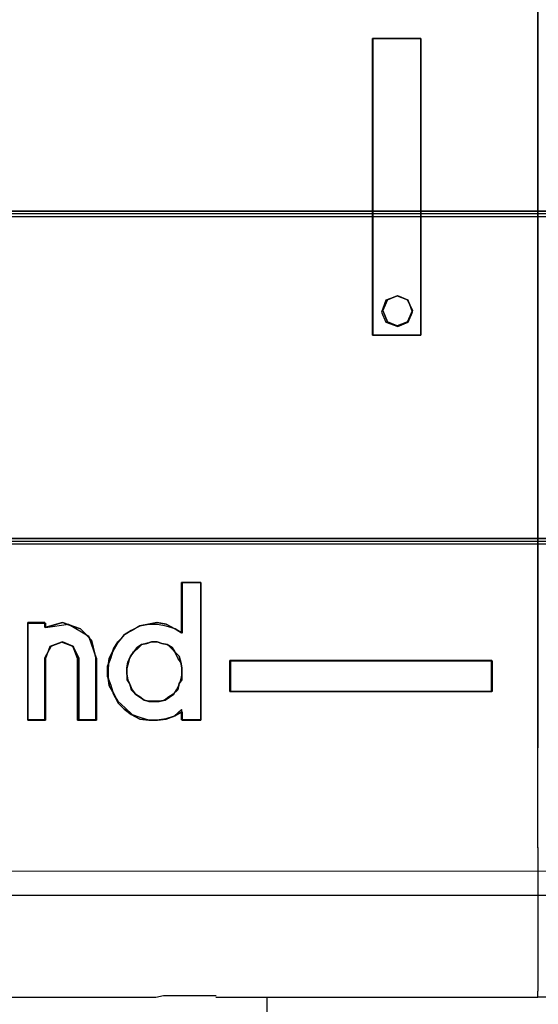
# Model space of a CAD drawing. Header units: millimetres. Extents: x -1290 to 1795, y -4192 to -1311.
# Tile 642 of 656: x 1101.11 to 1102.85, y -2892.06 to -2888.76. Entities that reach past the tile are written whole.
import ezdxf

# ---------------------------------------------------------------- set-up
doc = ezdxf.new("R2010")
doc.units = ezdxf.units.MM
doc.layers.add('30', color=7, linetype='Continuous')
doc.layers.add('45', color=7, linetype='Continuous')
doc.layers.add('Aparatura', color=7, linetype='Continuous', lineweight=13)

# ---------------------------------------------------------------- blocks, each defined once
blk = doc.blocks.new('*U374')
at = {"layer": '30', "color": 7}
for points in [[(548.842747, -112.648837), (117.158256, -112.648837), (117.158256, -114.163638), (117.158256, -135.23314), (117.158256, -136.747941), (548.842747, -136.747941), (548.842747, -135.23314), (548.842747, -114.163638), (548.842747, -112.648837)], [(117.158256, -136.659968), (548.842747, -136.659968), (117.158256, -136.659968)], [(548.842747, -136.659968), (117.158256, -136.659968), (117.158256, -138.13771), (117.158256, -139.699098), (117.158256, -142.236353), (548.842747, -142.236353), (548.842747, -139.699098), (548.842747, -138.13771), (548.842747, -136.659968)], [(548.79978, -136.703057), (117.201224, -136.703057), (117.201224, -138.157962), (117.201224, -139.69522), (117.201224, -142.193264), (548.79978, -142.193264), (548.79978, -139.69522), (548.79978, -138.157962), (548.79978, -136.703057)], [(117.158256, -142.14838), (548.842747, -142.14838), (117.158256, -142.14838)]]:
    blk.add_lwpolyline(points, close=True, dxfattribs=at)
blk = doc.blocks.new('*U377')
at = {"layer": '45', "color": 139}
for points in [[(279.548838, -146.340543), (279.548838, -131.981263)], [(279.548838, -146.340543), (279.548838, -131.981263)], [(279.548838, -132.178752), (279.548838, -145.660102)], [(276.779219, -138.737198), (276.779219, -133.762259)], [(276.779219, -133.762259), (277.590232, -133.762259)], [(276.788171, -138.737198), (276.788171, -133.762259)], [(276.788171, -133.762259), (277.590232, -133.762259)], [(277.588442, -138.737198), (277.588442, -133.762259)], [(277.588442, -138.737198), (277.588442, -133.762259)], [(276.779219, -138.735403), (277.590232, -138.735403)], [(276.788171, -138.735403), (277.590232, -138.735403)], [(273.578135, -142.886273), (273.578135, -143.728296)], [(273.578135, -142.886273), (273.902182, -142.886273)], [(273.587087, -142.886273), (273.587087, -143.737273)], [(273.587087, -142.886273), (273.902182, -142.886273)], [(273.900392, -142.886273), (273.900392, -145.195104)], [(273.900392, -142.886273), (273.900392, -145.186128)], [(270.9965, -143.557737), (270.9965, -145.186128)], [(270.9965, -143.557737), (271.286531, -143.557737)], [(270.9965, -143.564918), (270.9965, -145.195104)], [(270.9965, -143.564918), (271.295483, -143.564918)], [(272.140512, -144.14841), (272.068447, -143.853074), (271.879276, -143.665132), (271.582008, -143.557737), (271.284741, -143.638283)], [(271.284741, -143.557737), (271.284741, -143.638528)], [(271.293692, -143.564918), (271.293692, -143.647505)], [(272.149463, -144.157387), (272.02335, -143.789338), (271.681041, -143.591849), (271.293692, -143.64571)], [(273.579925, -143.727734), (273.462712, -143.665103), (273.318448, -143.584579), (273.165169, -143.557737), (273.020906, -143.584579), (272.876643, -143.61142), (272.750412, -143.691945), (272.633199, -143.754575), (272.506968, -143.879836), (272.434837, -143.99615), (272.389755, -144.148252), (272.335656, -144.291407), (272.335656, -144.461404), (272.389755, -144.60456), (272.434837, -144.756662), (272.506968, -144.872976), (272.633199, -144.989289), (272.750412, -145.096656), (272.876643, -145.141392), (273.020906, -145.186128), (273.165169, -145.186128), (273.318448, -145.168233), (273.462712, -145.123497), (273.579925, -145.016131)], [(273.588877, -143.735157), (273.471663, -143.663503), (273.318384, -143.618719), (273.17412, -143.591849), (273.029857, -143.591849), (272.876578, -143.618719), (272.732315, -143.690373), (272.615101, -143.762027), (272.51592, -143.887421), (272.443788, -144.003859), (272.36264, -144.156123), (272.344608, -144.326301), (272.344608, -144.469609), (272.36264, -144.612917), (272.443788, -144.756224), (272.51592, -144.908489), (272.615101, -145.007013), (272.732315, -145.09658), (272.876578, -145.177191), (273.029857, -145.195104), (273.17412, -145.195104), (273.318384, -145.177191), (273.471663, -145.123451), (273.588877, -145.051797)], [(271.852271, -144.14841), (271.753178, -143.950921), (271.582018, -143.879106), (271.392842, -143.950921), (271.284741, -144.14841)], [(271.834368, -144.157387), (271.762278, -143.959897), (271.56403, -143.888083), (271.365782, -143.959897), (271.293692, -144.157387)], [(271.284741, -144.146615), (271.284741, -145.186128)], [(271.293692, -144.155592), (271.293692, -145.195104)], [(271.832577, -144.155592), (271.832577, -145.195104)], [(271.85048, -144.146615), (271.85048, -145.186128)], [(272.138721, -144.146615), (272.138721, -145.186128)], [(272.147673, -144.155592), (272.147673, -145.195104)], [(274.387358, -144.191499), (278.777212, -144.191499)], [(274.387358, -144.191499), (274.387358, -144.712153)], [(274.396309, -144.200476), (278.786163, -144.200476)], [(274.396309, -144.200476), (274.396309, -144.712153)], [(278.775421, -144.712153), (278.775421, -144.191499)], [(278.784373, -144.712153), (278.784373, -144.200476)], [(274.387358, -144.710357), (278.777212, -144.710357)], [(274.396309, -144.710357), (278.786163, -144.710357)], [(273.578135, -145.015568), (273.578135, -145.186128)], [(273.587087, -145.051476), (273.587087, -145.195104)], [(270.9965, -145.184332), (271.286531, -145.184332)], [(270.9965, -145.193309), (271.295483, -145.193309)], [(271.832577, -145.193309), (272.149463, -145.193309)], [(271.85048, -145.184332), (272.140512, -145.184332)], [(273.578135, -145.184332), (273.902182, -145.184332)], [(273.587087, -145.193309), (273.902182, -145.193309)], [(279.548838, -147.216679), (279.548838, -146.338748)], [(279.548838, -147.216679), (279.548838, -146.338748)], [(279.548838, -147.333377), (279.548838, -147.214883)], [(279.548838, -147.333377), (279.548838, -147.214883)], [(279.548838, -147.331582), (279.548838, -149.739158)], [(279.548838, -147.331582), (279.548838, -149.739158)], [(243.495461, -148.128721), (315.433925, -148.128721)], [(267.6504, -149.836107), (273.146669, -149.836107)], [(273.146669, -149.837903), (273.273781, -149.809177)], [(273.271991, -149.809177), (274.154617, -149.809177)], [(274.152826, -149.836107), (276.564382, -149.836107)], [(275.006807, -149.836107), (275.006807, -150.132341)], [(276.562591, -149.836107), (279.550628, -149.836107)], [(279.548838, -149.837903), (279.548838, -149.737363)], [(279.548838, -149.837903), (279.548838, -149.737363)], [(284.649447, -149.836107), (279.548838, -149.836107)]]:
    blk.add_lwpolyline(points, dxfattribs=at)
at = {"layer": '45', "color": 59}
for points in [[(276.779219, -138.737198), (276.779219, -133.762259), (276.788231, -133.762259), (277.590232, -133.762259), (277.590232, -138.737198), (276.788231, -138.737198), (276.779219, -138.737198)], [(277.590232, -138.737198), (277.590232, -133.762259), (276.779219, -133.762259), (276.779219, -138.737198), (277.590232, -138.737198)], [(277.365564, -138.14473), (277.447007, -138.324266), (277.365564, -138.512778), (277.193629, -138.584593), (277.030743, -138.512778), (276.949299, -138.324266), (277.030743, -138.14473), (277.193629, -138.081892), (277.365564, -138.14473)], [(273.578073, -143.727475), (273.578073, -142.886273), (273.587076, -142.886273), (273.902182, -142.886273), (273.902182, -145.186155), (273.902182, -145.195104), (273.587076, -145.195104), (273.587076, -145.186155), (273.578073, -145.186155), (273.578073, -145.06087), (273.470037, -145.123513), (273.316986, -145.177206), (273.172937, -145.195104), (273.028889, -145.195104), (272.875837, -145.177206), (272.731789, -145.096666), (272.61475, -145.007176), (272.515716, -144.908738), (272.470701, -144.819248), (272.434689, -144.756605), (272.425686, -144.72081), (272.362665, -144.613422), (272.344659, -144.488137), (272.335656, -144.46129), (272.335656, -144.291259), (272.353662, -144.246515), (272.362665, -144.157025), (272.416683, -144.049638), (272.434689, -143.995944), (272.506713, -143.879607), (272.578738, -143.808016), (272.61475, -143.763271), (272.632756, -143.754322), (272.731789, -143.691679), (272.812816, -143.646934), (272.875837, -143.611139), (273.019886, -143.584292), (273.163934, -143.557445), (273.316986, -143.584292), (273.452031, -143.655883), (273.470037, -143.664832), (273.533058, -143.700628), (273.578073, -143.727475)], [(272.434689, -143.99593), (272.389674, -144.148061), (272.335656, -144.291242), (272.335656, -144.461271), (272.389674, -144.604452), (272.434689, -144.756583), (272.506713, -144.872918), (272.632756, -144.989253), (272.749795, -145.096639), (272.875837, -145.141383), (273.019886, -145.186128), (273.163934, -145.186128), (273.316986, -145.16823), (273.461034, -145.123486), (273.578073, -145.016099), (273.578073, -145.186128), (273.902182, -145.186128), (273.902182, -142.886273), (273.578073, -142.886273), (273.578073, -143.727465), (273.461034, -143.664823), (273.316986, -143.584283), (273.163934, -143.557437), (273.019886, -143.584283), (272.875837, -143.61113), (272.749795, -143.691669), (272.632756, -143.754311), (272.506713, -143.879595), (272.434689, -143.99593)], [(270.9965, -145.186157), (270.9965, -143.566684), (270.9965, -143.557737), (271.284741, -143.557737), (271.284741, -143.566684), (271.293748, -143.566684), (271.293748, -143.638263), (271.581989, -143.557737), (271.681072, -143.593526), (271.879237, -143.665105), (271.97832, -143.763526), (272.023358, -143.790368), (272.032365, -143.817211), (272.068395, -143.853), (272.122441, -144.085631), (272.149463, -144.15721), (272.149463, -145.195104), (271.8342, -145.195104), (271.8342, -144.15721), (271.771147, -143.996158), (271.753132, -143.960368), (271.563974, -143.888789), (271.392831, -143.951421), (271.320771, -144.076684), (271.293748, -144.15721), (271.293748, -145.195104), (270.9965, -145.195104), (270.9965, -145.186157)], [(270.9965, -143.557737), (270.9965, -145.186128), (271.284755, -145.186128), (271.284755, -144.148252), (271.39285, -143.951414), (271.582018, -143.879836), (271.753169, -143.951414), (271.852257, -144.148252), (271.852257, -145.186128), (272.140512, -145.186128), (272.140512, -144.148252), (272.068448, -143.852995), (271.879281, -143.665103), (271.582018, -143.557737), (271.284755, -143.638262), (271.284755, -143.557737), (270.9965, -143.557737)], [(270.9965, -143.557737), (270.9965, -145.186128), (271.284755, -145.186128), (271.284755, -144.148252), (271.39285, -143.951414), (271.582018, -143.879836), (271.753169, -143.951414), (271.852257, -144.148252), (271.852257, -145.186128), (272.140512, -145.186128), (272.140512, -144.148252), (272.068448, -143.852995), (271.879281, -143.665103), (271.582018, -143.557737), (271.284755, -143.638262), (271.284755, -143.557737), (270.9965, -143.557737)], [(273.336337, -143.923909), (273.417533, -143.977673), (273.462642, -144.049358), (273.534816, -144.121043), (273.561882, -144.21961), (273.579925, -144.318177), (273.579925, -144.416743), (273.579925, -144.51531), (273.534816, -144.578035), (273.516773, -144.685562), (273.435577, -144.757247), (273.363402, -144.80205), (273.291228, -144.855814), (273.219054, -144.873735), (273.119814, -144.873735), (273.020575, -144.873735), (272.9484, -144.855814), (272.876226, -144.80205), (272.804052, -144.757247), (272.749921, -144.685562), (272.704812, -144.578035), (272.677747, -144.51531), (272.659703, -144.416743), (272.659703, -144.318177), (272.677747, -144.21961), (272.722856, -144.121043), (272.776986, -144.049358), (272.831117, -143.977673), (272.903291, -143.923909), (272.993509, -143.905988), (273.074705, -143.879106), (273.164923, -143.879106), (273.246119, -143.905988), (273.336337, -143.923909)], [(274.387358, -144.712153), (274.387358, -144.191499), (278.777168, -144.191499), (278.777168, -144.200476), (278.786163, -144.200476), (278.786163, -144.712153), (278.777168, -144.712153), (274.396353, -144.712153), (274.387358, -144.712153)]]:
    blk.add_lwpolyline(points, close=True, dxfattribs=at)
at = {"layer": '45', "color": 7}
for points in [[(277.590232, -138.737198), (277.590232, -133.762259), (276.779219, -133.762259), (276.779219, -138.737198), (277.590232, -138.737198)], [(277.590232, -138.737198), (277.590232, -133.762259), (276.779219, -133.762259), (276.779219, -138.737198), (277.590232, -138.737198)], [(277.590232, -138.737198), (277.590232, -133.762259), (276.779219, -133.762259), (276.779219, -138.737198), (277.590232, -138.737198)], [(277.365564, -138.14473), (277.447007, -138.324266), (277.365564, -138.512778), (277.193629, -138.584593), (277.030743, -138.512778), (276.949299, -138.324266), (277.030743, -138.14473), (277.193629, -138.081892), (277.365564, -138.14473)], [(277.365564, -138.14473), (277.447007, -138.324266), (277.365564, -138.512778), (277.193629, -138.584593), (277.030743, -138.512778), (276.949299, -138.324266), (277.030743, -138.14473), (277.193629, -138.081892), (277.365564, -138.14473)], [(277.365564, -138.14473), (277.447007, -138.324266), (277.365564, -138.512778), (277.193629, -138.584593), (277.030743, -138.512778), (276.949299, -138.324266), (277.030743, -138.14473), (277.193629, -138.081892), (277.365564, -138.14473)], [(272.434689, -143.99593), (272.389674, -144.148061), (272.335656, -144.291242), (272.335656, -144.461271), (272.389674, -144.604452), (272.434689, -144.756583), (272.506713, -144.872918), (272.632756, -144.989253), (272.749795, -145.096639), (272.875837, -145.141383), (273.019886, -145.186128), (273.163934, -145.186128), (273.316986, -145.16823), (273.461034, -145.123486), (273.578073, -145.016099), (273.578073, -145.186128), (273.902182, -145.186128), (273.902182, -142.886273), (273.578073, -142.886273), (273.578073, -143.727465), (273.461034, -143.664823), (273.316986, -143.584283), (273.163934, -143.557437), (273.019886, -143.584283), (272.875837, -143.61113), (272.749795, -143.691669), (272.632756, -143.754311), (272.506713, -143.879595), (272.434689, -143.99593)], [(272.434689, -143.99593), (272.389674, -144.148061), (272.335656, -144.291242), (272.335656, -144.461271), (272.389674, -144.604452), (272.434689, -144.756583), (272.506713, -144.872918), (272.632756, -144.989253), (272.749795, -145.096639), (272.875837, -145.141383), (273.019886, -145.186128), (273.163934, -145.186128), (273.316986, -145.16823), (273.461034, -145.123486), (273.578073, -145.016099), (273.578073, -145.186128), (273.902182, -145.186128), (273.902182, -142.886273), (273.578073, -142.886273), (273.578073, -143.727465), (273.461034, -143.664823), (273.316986, -143.584283), (273.163934, -143.557437), (273.019886, -143.584283), (272.875837, -143.61113), (272.749795, -143.691669), (272.632756, -143.754311), (272.506713, -143.879595), (272.434689, -143.99593)], [(272.434689, -143.99593), (272.389674, -144.148061), (272.335656, -144.291242), (272.335656, -144.461271), (272.389674, -144.604452), (272.434689, -144.756583), (272.506713, -144.872918), (272.632756, -144.989253), (272.749795, -145.096639), (272.875837, -145.141383), (273.019886, -145.186128), (273.163934, -145.186128), (273.316986, -145.16823), (273.461034, -145.123486), (273.578073, -145.016099), (273.578073, -145.186128), (273.902182, -145.186128), (273.902182, -142.886273), (273.578073, -142.886273), (273.578073, -143.727465), (273.461034, -143.664823), (273.316986, -143.584283), (273.163934, -143.557437), (273.019886, -143.584283), (272.875837, -143.61113), (272.749795, -143.691669), (272.632756, -143.754311), (272.506713, -143.879595), (272.434689, -143.99593)], [(270.9965, -143.557737), (270.9965, -145.186128), (271.284755, -145.186128), (271.284755, -144.148252), (271.39285, -143.951414), (271.582018, -143.879836), (271.753169, -143.951414), (271.852257, -144.148252), (271.852257, -145.186128), (272.140512, -145.186128), (272.140512, -144.148252), (272.068448, -143.852995), (271.879281, -143.665103), (271.582018, -143.557737), (271.284755, -143.638262), (271.284755, -143.557737), (270.9965, -143.557737)], [(270.9965, -143.557737), (270.9965, -145.186128), (271.284755, -145.186128), (271.284755, -144.148252), (271.39285, -143.951414), (271.582018, -143.879836), (271.753169, -143.951414), (271.852257, -144.148252), (271.852257, -145.186128), (272.140512, -145.186128), (272.140512, -144.148252), (272.068448, -143.852995), (271.879281, -143.665103), (271.582018, -143.557737), (271.284755, -143.638262), (271.284755, -143.557737), (270.9965, -143.557737)], [(270.9965, -143.557737), (270.9965, -145.186128), (271.284755, -145.186128), (271.284755, -144.148252), (271.39285, -143.951414), (271.582018, -143.879836), (271.753169, -143.951414), (271.852257, -144.148252), (271.852257, -145.186128), (272.140512, -145.186128), (272.140512, -144.148252), (272.068448, -143.852995), (271.879281, -143.665103), (271.582018, -143.557737), (271.284755, -143.638262), (271.284755, -143.557737), (270.9965, -143.557737)], [(273.336337, -143.923909), (273.417533, -143.977673), (273.462642, -144.049358), (273.534816, -144.121043), (273.561882, -144.21961), (273.579925, -144.318177), (273.579925, -144.416743), (273.579925, -144.51531), (273.534816, -144.578035), (273.516773, -144.685562), (273.435577, -144.757247), (273.363402, -144.80205), (273.291228, -144.855814), (273.219054, -144.873735), (273.119814, -144.873735), (273.020575, -144.873735), (272.9484, -144.855814), (272.876226, -144.80205), (272.804052, -144.757247), (272.749921, -144.685562), (272.704812, -144.578035), (272.677747, -144.51531), (272.659703, -144.416743), (272.659703, -144.318177), (272.677747, -144.21961), (272.722856, -144.121043), (272.776986, -144.049358), (272.831117, -143.977673), (272.903291, -143.923909), (272.993509, -143.905988), (273.074705, -143.879106), (273.164923, -143.879106), (273.246119, -143.905988), (273.336337, -143.923909)], [(273.336337, -143.923909), (273.417533, -143.977673), (273.462642, -144.049358), (273.534816, -144.121043), (273.561882, -144.21961), (273.579925, -144.318177), (273.579925, -144.416743), (273.579925, -144.51531), (273.534816, -144.578035), (273.516773, -144.685562), (273.435577, -144.757247), (273.363402, -144.80205), (273.291228, -144.855814), (273.219054, -144.873735), (273.119814, -144.873735), (273.020575, -144.873735), (272.9484, -144.855814), (272.876226, -144.80205), (272.804052, -144.757247), (272.749921, -144.685562), (272.704812, -144.578035), (272.677747, -144.51531), (272.659703, -144.416743), (272.659703, -144.318177), (272.677747, -144.21961), (272.722856, -144.121043), (272.776986, -144.049358), (272.831117, -143.977673), (272.903291, -143.923909), (272.993509, -143.905988), (273.074705, -143.879106), (273.164923, -143.879106), (273.246119, -143.905988), (273.336337, -143.923909)], [(273.336337, -143.923909), (273.417533, -143.977673), (273.462642, -144.049358), (273.534816, -144.121043), (273.561882, -144.21961), (273.579925, -144.318177), (273.579925, -144.416743), (273.579925, -144.51531), (273.534816, -144.578035), (273.516773, -144.685562), (273.435577, -144.757247), (273.363402, -144.80205), (273.291228, -144.855814), (273.219054, -144.873735), (273.119814, -144.873735), (273.020575, -144.873735), (272.9484, -144.855814), (272.876226, -144.80205), (272.804052, -144.757247), (272.749921, -144.685562), (272.704812, -144.578035), (272.677747, -144.51531), (272.659703, -144.416743), (272.659703, -144.318177), (272.677747, -144.21961), (272.722856, -144.121043), (272.776986, -144.049358), (272.831117, -143.977673), (272.903291, -143.923909), (272.993509, -143.905988), (273.074705, -143.879106), (273.164923, -143.879106), (273.246119, -143.905988), (273.336337, -143.923909)], [(274.387358, -144.191499), (274.387358, -144.712153), (278.777212, -144.712153), (278.777212, -144.191499), (274.387358, -144.191499)], [(274.387358, -144.191499), (274.387358, -144.712153), (278.777212, -144.712153), (278.777212, -144.191499), (274.387358, -144.191499)], [(274.387358, -144.191499), (274.387358, -144.712153), (278.777212, -144.712153), (278.777212, -144.191499), (274.387358, -144.191499)]]:
    blk.add_lwpolyline(points, close=True, dxfattribs=at)
at = {"layer": '45', "color": 139}
for points in [[(277.447007, -138.351196), (277.374641, -138.153707), (277.20277, -138.081892), (277.003763, -138.153707), (276.931396, -138.351196), (277.003763, -138.521755), (277.20277, -138.59357), (277.374641, -138.521755), (277.447007, -138.351196)], [(277.447007, -138.324266), (277.365564, -138.14473), (277.193629, -138.081892), (277.030743, -138.14473), (276.949299, -138.324266), (277.030743, -138.512778), (277.193629, -138.584593), (277.365564, -138.512778), (277.447007, -138.324266)], [(273.119814, -144.873735), (273.219054, -144.873735), (273.291228, -144.855814), (273.363402, -144.80205), (273.435577, -144.757247), (273.516773, -144.685562), (273.534816, -144.578035), (273.579925, -144.51531), (273.579925, -144.416743), (273.579925, -144.318177), (273.561882, -144.21961), (273.534816, -144.121043), (273.462642, -144.049358), (273.417533, -143.977673), (273.336337, -143.923909), (273.246119, -143.905988), (273.164923, -143.879106), (273.074705, -143.879106), (272.993509, -143.905988), (272.903291, -143.923909), (272.831117, -143.977673), (272.776986, -144.049358), (272.722856, -144.121043), (272.677747, -144.21961), (272.659703, -144.318177), (272.659703, -144.416743), (272.677747, -144.51531), (272.704812, -144.578035), (272.749921, -144.685562), (272.804052, -144.757247), (272.876226, -144.80205), (272.9484, -144.855814), (273.020575, -144.873735), (273.119814, -144.873735)], [(273.128801, -144.882712), (273.200969, -144.882712), (273.300202, -144.85583), (273.37237, -144.811027), (273.444539, -144.757263), (273.489645, -144.685578), (273.543771, -144.587011), (273.561814, -144.515326), (273.588877, -144.41676), (273.588877, -144.327153), (273.561814, -144.228587), (273.516708, -144.156902), (273.471603, -144.058335), (273.417476, -144.004571), (273.345307, -143.932886), (273.246075, -143.906004), (273.173906, -143.888083), (273.074674, -143.888083), (272.975442, -143.906004), (272.903273, -143.932886), (272.831104, -144.004571), (272.758935, -144.058335), (272.704809, -144.156902), (272.686766, -144.228587), (272.659703, -144.327153), (272.659703, -144.41676), (272.659703, -144.515326), (272.704809, -144.587011), (272.731872, -144.685578), (272.804041, -144.757263), (272.87621, -144.811027), (272.9574, -144.85583), (273.029568, -144.882712), (273.128801, -144.882712)]]:
    blk.add_lwpolyline(points, close=True, dxfattribs=at)
at = {"layer": '45', "color": 1}
blk.add_lwpolyline([(274.387358, -144.191499), (274.387358, -144.712153), (278.777212, -144.712153), (278.777212, -144.191499), (274.387358, -144.191499)], close=True, dxfattribs=at)
blk.add_lwpolyline([(274.387358, -144.191499), (274.387358, -144.712153), (278.777212, -144.712153), (278.777212, -144.191499), (274.387358, -144.191499)], close=True, dxfattribs=at)

msp = doc.modelspace()

# ---------------------------------------------------------------- linework, layer by layer
at = {"layer": 'Aparatura', "color": 7, "lineweight": 13}
msp.add_lwpolyline([(1156.8252, -2891.6139), (1070.4596, -2891.6139), (1070.4596, -2882.598), (1156.8252, -2882.598), (1156.8252, -2891.6139)], close=True, dxfattribs=at)
msp.add_lwpolyline([(1070.4596, -2891.6139), (1156.8252, -2891.6139)], dxfattribs=at)

# ---------------------------------------------------------------- block references
at = {"layer": 'Aparatura', "color": 7, "lineweight": 13, "xscale": 0.2, "yscale": 0.2, "zscale": 0.2}
for name in ['*U377', '*U374']:
    msp.add_blockref(name, (1046.9424, -2862.0686), dxfattribs=at)

doc.saveas('drawing.dxf')
